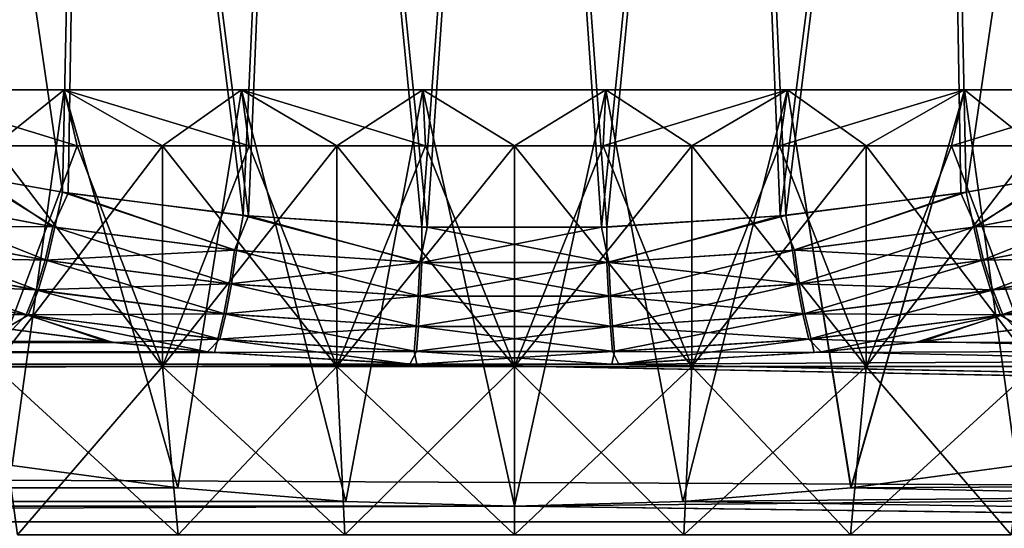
# Model space of a CAD drawing. Header units: metres. Extents: x -150 to 310, y -128 to 84.
# Tile 213 of 465: x 73.44 to 79.53, y 18.84 to 21.98. Entities that reach past the tile are written whole.
import ezdxf

# ---------------------------------------------------------------- set-up
doc = ezdxf.new("R2010")
doc.units = ezdxf.units.M
doc.layers.add('solid_26009703_SW0001', color=7, linetype='CONTINUOUS')
doc.layers.add('solid_26009703_SW0001_01', color=7, linetype='CONTINUOUS')

msp = doc.modelspace()

# ---------------------------------------------------------------- linework, layer by layer
at = {"layer": 'solid_26009703_SW0001'}
for points in [[(72.629524, 21.119738, -10.434084), (72.598495, 28.5, -10.284231), (73.868752, 28.5, -10.680607)], [(73.708313, 20.912683, 10.776716), (73.868752, 28.5, 10.680607), (72.598495, 28.5, 10.284231)], [(73.150566, 21.011908, 10.614797), (73.708313, 20.912683, 10.776716), (72.598495, 28.5, 10.284231)], [(73.185135, 21.005262, -10.625763), (72.629524, 21.119738, -10.434084), (73.868752, 28.5, -10.680607)], [(73.742584, 20.907211, -10.785636), (73.185135, 21.005262, -10.625763), (73.868752, 28.5, -10.680607)], [(73.708313, 20.912683, 10.776716), (74.823685, 20.769791, 11.008027), (73.868752, 28.5, 10.680607)], [(74.857719, 20.766529, -11.013214), (73.742584, 20.907211, -10.785636), (73.868752, 28.5, -10.680607)], [(74.857719, 20.766529, -11.013214), (73.868752, 28.5, -10.680607), (75.173782, 28.5, -10.919111)], [(74.823685, 20.769791, 11.008027), (75.173782, 28.5, 10.919111), (73.868752, 28.5, 10.680607)], [(74.823685, 20.769791, 11.008027), (75.927635, 20.697636, 11.121472), (75.173782, 28.5, 10.919111)], [(75.961647, 20.696554, -11.123189), (74.857719, 20.766529, -11.013214), (75.173782, 28.5, -10.919111)], [(75.961647, 20.696554, -11.123189), (75.173782, 28.5, -10.919111), (76.5, 28.5, -11)], [(75.927635, 20.697636, 11.121472), (76.5, 28.5, 11), (75.173782, 28.5, 10.919111)], [(75.927635, 20.697636, 11.121472), (77.038002, 20.696533, 11.123206), (76.5, 28.5, 11)], [(77.072014, 20.69763, -11.12149), (75.961647, 20.696554, -11.123189), (76.5, 28.5, -11)], [(77.072014, 20.69763, -11.12149), (76.5, 28.5, -11), (77.826218, 28.5, -10.919111)], [(77.038002, 20.696533, 11.123206), (77.826218, 28.5, 10.919111), (76.5, 28.5, 11)], [(77.038002, 20.696533, 11.123206), (78.141937, 20.766483, 11.013266), (77.826218, 28.5, 10.919111)], [(78.175972, 20.76976, -11.00808), (77.072014, 20.69763, -11.12149), (77.826218, 28.5, -10.919111)], [(78.175972, 20.76976, -11.00808), (77.826218, 28.5, -10.919111), (79.131248, 28.5, -10.680607)], [(78.141937, 20.766483, 11.013266), (79.131248, 28.5, 10.680607), (77.826218, 28.5, 10.919111)], [(78.141937, 20.766483, 11.013266), (79.257072, 20.907143, 10.785726), (79.131248, 28.5, 10.680607)], [(79.291359, 20.912632, -10.776803), (78.175972, 20.76976, -11.00808), (79.131248, 28.5, -10.680607)], [(80.370117, 21.11965, 10.434218), (80.401505, 28.5, 10.284231), (79.131248, 28.5, 10.680607)], [(79.814514, 21.005184, 10.625875), (80.370117, 21.11965, 10.434218), (79.131248, 28.5, 10.680607)], [(79.257072, 20.907143, 10.785726), (79.814514, 21.005184, 10.625875), (79.131248, 28.5, 10.680607)], [(72.667984, 21.54641, -8.143443), (73.398445, 19.225494, -8.44869), (73.718849, 21.54641, -8.559508)], [(73.718849, 21.54641, 8.559508), (73.398125, 19.225546, 8.448572), (72.667984, 21.54641, 8.143443)], [(72.667984, 21.54641, -8.143443), (73.718849, 21.54641, -8.559508), (73.285461, 21.200001, -7.760588)], [(72.667984, 21.54641, 8.143443), (73.285461, 21.200001, 7.760588), (73.799911, 21.200001, 7.954213)], [(73.718849, 21.54641, 8.559508), (72.667984, 21.54641, 8.143443), (73.799911, 21.200001, 7.954213)], [(73.718849, 21.54641, -8.559508), (73.799911, 21.200001, -7.954213), (73.285461, 21.200001, -7.760588)], [(73.718849, 21.54641, 8.559508), (74.420341, 19.087309, 8.756406), (73.398125, 19.225546, 8.448572)], [(73.718849, 21.54641, -8.559508), (73.398445, 19.225494, -8.44869), (74.420731, 19.087267, -8.756497)], [(73.718849, 21.54641, -8.559508), (74.420731, 19.087267, -8.756497), (74.813568, 21.54641, -8.840586)], [(74.813568, 21.54641, 8.840586), (74.420341, 19.087309, 8.756406), (73.718849, 21.54641, 8.559508)], [(73.718849, 21.54641, -8.559508), (74.32592, 21.200001, -8.113777), (73.799911, 21.200001, -7.954213)], [(73.718849, 21.54641, -8.559508), (74.813568, 21.54641, -8.840586), (74.32592, 21.200001, -8.113777)], [(73.718849, 21.54641, 8.559508), (73.799911, 21.200001, 7.954213), (74.32592, 21.200001, 8.113777)], [(73.718849, 21.54641, 8.559508), (74.32592, 21.200001, 8.113777), (74.861244, 21.200001, 8.238596)], [(74.813568, 21.54641, 8.840586), (73.718849, 21.54641, 8.559508), (74.861244, 21.200001, 8.238596)], [(74.813568, 21.54641, -8.840586), (74.861244, 21.200001, -8.238596), (74.32592, 21.200001, -8.113777)], [(74.813568, 21.54641, 8.840586), (75.458519, 19.002228, 8.939537), (74.420341, 19.087309, 8.756406)], [(74.813568, 21.54641, -8.840586), (74.420731, 19.087267, -8.756497), (75.458977, 19.002203, -8.93959)], [(74.813568, 21.54641, -8.840586), (75.458977, 19.002203, -8.93959), (75.934883, 21.54641, -8.982241)], [(75.934883, 21.54641, 8.982241), (75.458519, 19.002228, 8.939537), (74.813568, 21.54641, 8.840586)], [(74.813568, 21.54641, -8.840586), (75.40358, 21.200001, -8.328136), (74.861244, 21.200001, -8.238596)], [(74.813568, 21.54641, -8.840586), (75.934883, 21.54641, -8.982241), (75.40358, 21.200001, -8.328136)], [(74.813568, 21.54641, 8.840586), (74.861244, 21.200001, 8.238596), (75.40358, 21.200001, 8.328136)], [(74.813568, 21.54641, 8.840586), (75.40358, 21.200001, 8.328136), (75.950615, 21.200001, 8.382015)], [(75.934883, 21.54641, 8.982241), (74.813568, 21.54641, 8.840586), (75.950615, 21.200001, 8.382015)], [(75.934883, 21.54641, -8.982241), (75.950615, 21.200001, -8.382015), (75.40358, 21.200001, -8.328136)], [(75.934883, 21.54641, 8.982241), (76.499779, 18.973419, 9.000521), (75.458519, 19.002228, 8.939537)], [(75.934883, 21.54641, -8.982241), (75.458977, 19.002203, -8.93959), (76.500267, 18.973419, -9.000519)], [(75.934883, 21.54641, -8.982241), (76.500267, 18.973419, -9.000519), (77.065117, 21.54641, -8.982241)], [(77.065117, 21.54641, 8.982241), (76.499779, 18.973419, 9.000521), (75.934883, 21.54641, 8.982241)], [(75.934883, 21.54641, -8.982241), (76.5, 21.200001, -8.4), (75.950615, 21.200001, -8.382015)], [(75.934883, 21.54641, -8.982241), (77.065117, 21.54641, -8.982241), (76.5, 21.200001, -8.4)], [(75.934883, 21.54641, 8.982241), (75.950615, 21.200001, 8.382015), (76.5, 21.200001, 8.4)], [(77.065117, 21.54641, 8.982241), (75.934883, 21.54641, 8.982241), (76.5, 21.200001, 8.4)], [(77.065117, 21.54641, 8.982241), (77.541046, 19.002205, 8.939588), (76.499779, 18.973419, 9.000521)], [(77.065117, 21.54641, -8.982241), (77.049385, 21.200001, -8.382015), (76.5, 21.200001, -8.4)], [(77.065117, 21.54641, 8.982241), (76.5, 21.200001, 8.4), (77.049385, 21.200001, 8.382015)], [(77.065117, 21.54641, -8.982241), (76.500267, 18.973419, -9.000519), (77.541542, 19.002232, -8.939529)], [(78.186432, 21.54641, -8.840586), (77.59642, 21.200001, -8.328136), (77.049385, 21.200001, -8.382015)], [(77.065117, 21.54641, -8.982241), (78.186432, 21.54641, -8.840586), (77.049385, 21.200001, -8.382015)], [(77.065117, 21.54641, 8.982241), (77.049385, 21.200001, 8.382015), (77.59642, 21.200001, 8.328136)], [(77.065117, 21.54641, -8.982241), (77.541542, 19.002232, -8.939529), (78.186432, 21.54641, -8.840586)], [(78.186432, 21.54641, 8.840586), (77.541046, 19.002205, 8.939588), (77.065117, 21.54641, 8.982241)], [(78.186432, 21.54641, 8.840586), (77.065117, 21.54641, 8.982241), (77.59642, 21.200001, 8.328136)], [(78.186432, 21.54641, 8.840586), (78.579277, 19.087269, 8.756495), (77.541046, 19.002205, 8.939588)], [(78.186432, 21.54641, -8.840586), (77.541542, 19.002232, -8.939529), (78.579727, 19.087317, -8.756391)], [(78.186432, 21.54641, -8.840586), (78.138756, 21.200001, -8.238596), (77.59642, 21.200001, -8.328136)], [(78.186432, 21.54641, 8.840586), (77.59642, 21.200001, 8.328136), (78.138756, 21.200001, 8.238596)], [(79.281151, 21.54641, -8.559508), (78.67408, 21.200001, -8.113777), (78.138756, 21.200001, -8.238596)], [(78.186432, 21.54641, -8.840586), (79.281151, 21.54641, -8.559508), (78.138756, 21.200001, -8.238596)], [(78.186432, 21.54641, 8.840586), (78.138756, 21.200001, 8.238596), (78.67408, 21.200001, 8.113777)], [(78.186432, 21.54641, -8.840586), (78.579727, 19.087317, -8.756391), (79.281151, 21.54641, -8.559508)], [(79.281151, 21.54641, 8.559508), (78.579277, 19.087269, 8.756495), (78.186432, 21.54641, 8.840586)], [(79.281151, 21.54641, 8.559508), (78.186432, 21.54641, 8.840586), (78.67408, 21.200001, 8.113777)], [(79.281151, 21.54641, 8.559508), (79.601555, 19.225494, 8.44869), (78.579277, 19.087269, 8.756495)], [(79.281151, 21.54641, -8.559508), (78.579727, 19.087317, -8.756391), (79.601929, 19.225555, -8.448551)], [(79.281151, 21.54641, -8.559508), (79.200089, 21.200001, -7.954213), (78.67408, 21.200001, -8.113777)], [(79.281151, 21.54641, 8.559508), (78.67408, 21.200001, 8.113777), (79.200089, 21.200001, 7.954213)], [(80.332016, 21.54641, -8.143443), (79.714539, 21.200001, -7.760588), (79.200089, 21.200001, -7.954213)], [(79.281151, 21.54641, -8.559508), (80.332016, 21.54641, -8.143443), (79.200089, 21.200001, -7.954213)], [(79.281151, 21.54641, 8.559508), (79.200089, 21.200001, 7.954213), (79.714539, 21.200001, 7.760588)], [(80.332016, 21.54641, 8.143443), (79.601555, 19.225494, 8.44869), (79.281151, 21.54641, 8.559508)], [(80.332016, 21.54641, 8.143443), (79.281151, 21.54641, 8.559508), (79.714539, 21.200001, 7.760588)], [(74.32592, 21.200001, -8.113777), (74.32592, 19.836365, -8.113777), (73.285461, 19.836365, -7.760588)], [(73.799911, 21.200001, -7.954213), (74.32592, 21.200001, -8.113777), (73.285461, 19.836365, -7.760588)], [(73.285461, 21.200001, -7.760588), (73.799911, 21.200001, -7.954213), (73.285461, 19.836365, -7.760588)], [(74.32592, 19.836365, 8.113777), (73.799911, 21.200001, 7.954213), (73.285461, 21.200001, 7.760588)], [(73.285461, 19.836365, 7.760588), (74.32592, 19.836365, 8.113777), (73.285461, 21.200001, 7.760588)], [(74.32592, 19.836365, 8.113777), (74.32592, 21.200001, 8.113777), (73.799911, 21.200001, 7.954213)], [(75.40358, 21.200001, -8.328136), (75.40358, 19.836365, -8.328136), (74.32592, 19.836365, -8.113777)], [(74.861244, 21.200001, -8.238596), (75.40358, 21.200001, -8.328136), (74.32592, 19.836365, -8.113777)], [(74.32592, 21.200001, -8.113777), (74.861244, 21.200001, -8.238596), (74.32592, 19.836365, -8.113777)], [(75.40358, 19.836365, 8.328136), (74.861244, 21.200001, 8.238596), (74.32592, 21.200001, 8.113777)], [(74.32592, 19.836365, 8.113777), (75.40358, 19.836365, 8.328136), (74.32592, 21.200001, 8.113777)], [(75.40358, 19.836365, 8.328136), (75.40358, 21.200001, 8.328136), (74.861244, 21.200001, 8.238596)], [(76.5, 21.200001, -8.4), (76.5, 19.836365, -8.4), (75.40358, 19.836365, -8.328136)], [(75.950615, 21.200001, -8.382015), (76.5, 21.200001, -8.4), (75.40358, 19.836365, -8.328136)], [(75.40358, 21.200001, -8.328136), (75.950615, 21.200001, -8.382015), (75.40358, 19.836365, -8.328136)], [(76.5, 19.836365, 8.4), (75.950615, 21.200001, 8.382015), (75.40358, 21.200001, 8.328136)], [(75.40358, 19.836365, 8.328136), (76.5, 19.836365, 8.4), (75.40358, 21.200001, 8.328136)], [(76.5, 19.836365, 8.4), (76.5, 21.200001, 8.4), (75.950615, 21.200001, 8.382015)], [(77.59642, 21.200001, -8.328136), (77.59642, 19.836365, -8.328136), (76.5, 19.836365, -8.4)], [(77.049385, 21.200001, -8.382015), (77.59642, 21.200001, -8.328136), (76.5, 19.836365, -8.4)], [(76.5, 21.200001, -8.4), (77.049385, 21.200001, -8.382015), (76.5, 19.836365, -8.4)], [(77.59642, 19.836365, 8.328136), (77.049385, 21.200001, 8.382015), (76.5, 21.200001, 8.4)], [(76.5, 19.836365, 8.4), (77.59642, 19.836365, 8.328136), (76.5, 21.200001, 8.4)], [(77.59642, 19.836365, 8.328136), (77.59642, 21.200001, 8.328136), (77.049385, 21.200001, 8.382015)], [(78.67408, 21.200001, -8.113777), (78.67408, 19.836365, -8.113777), (77.59642, 19.836365, -8.328136)], [(78.138756, 21.200001, -8.238596), (78.67408, 21.200001, -8.113777), (77.59642, 19.836365, -8.328136)], [(77.59642, 21.200001, -8.328136), (78.138756, 21.200001, -8.238596), (77.59642, 19.836365, -8.328136)], [(78.67408, 19.836365, 8.113777), (78.138756, 21.200001, 8.238596), (77.59642, 21.200001, 8.328136)], [(77.59642, 19.836365, 8.328136), (78.67408, 19.836365, 8.113777), (77.59642, 21.200001, 8.328136)], [(78.67408, 19.836365, 8.113777), (78.67408, 21.200001, 8.113777), (78.138756, 21.200001, 8.238596)], [(79.714539, 21.200001, -7.760588), (79.714539, 19.836365, -7.760588), (78.67408, 19.836365, -8.113777)], [(79.200089, 21.200001, -7.954213), (79.714539, 21.200001, -7.760588), (78.67408, 19.836365, -8.113777)], [(78.67408, 21.200001, -8.113777), (79.200089, 21.200001, -7.954213), (78.67408, 19.836365, -8.113777)], [(79.714539, 19.836365, 7.760588), (79.200089, 21.200001, 7.954213), (78.67408, 21.200001, 8.113777)], [(78.67408, 19.836365, 8.113777), (79.714539, 19.836365, 7.760588), (78.67408, 21.200001, 8.113777)], [(79.714539, 19.836365, 7.760588), (79.714539, 21.200001, 7.760588), (79.200089, 21.200001, 7.954213)], [(72.567093, 20.905966, -10.44075), (73.185135, 21.005262, -10.625763), (73.649094, 20.699926, -10.790088)], [(73.661385, 20.697802, 10.793458), (73.150566, 21.011908, 10.614797), (72.579338, 20.903339, 10.445362)], [(73.661385, 20.697802, 10.793458), (73.708313, 20.912683, 10.776716), (73.150566, 21.011908, 10.614797)], [(73.649094, 20.699926, -10.790088), (73.185135, 21.005262, -10.625763), (73.742584, 20.907211, -10.785636)], [(79.351036, 20.699947, 10.790052), (79.814514, 21.005184, 10.625875), (79.257072, 20.907143, 10.785726)], [(79.338715, 20.697826, -10.793426), (79.291359, 20.912632, -10.776803), (79.849113, 21.011847, -10.614899)], [(80.433037, 20.906002, 10.440695), (79.814514, 21.005184, 10.625875), (79.351036, 20.699947, 10.790052)], [(72.567093, 20.905966, -10.44075), (73.649094, 20.699926, -10.790088), (72.504089, 20.70134, -10.498171)], [(72.579338, 20.903339, 10.445362), (72.516495, 20.69869, 10.502893), (73.613678, 20.491617, 10.859406)], [(73.661385, 20.697802, 10.793458), (72.579338, 20.903339, 10.445362), (73.613678, 20.491617, 10.859406)], [(73.649094, 20.699926, -10.790088), (73.742584, 20.907211, -10.785636), (74.770096, 20.554455, -11.028121)], [(74.782768, 20.553356, 11.030042), (73.708313, 20.912683, 10.776716), (73.661385, 20.697802, 10.793458)], [(74.782768, 20.553356, 11.030042), (74.823685, 20.769791, 11.008027), (73.708313, 20.912683, 10.776716)], [(74.770096, 20.554455, -11.028121), (73.742584, 20.907211, -10.785636), (74.857719, 20.766529, -11.013214)], [(78.230057, 20.554459, 11.028103), (79.257072, 20.907143, 10.785726), (78.141937, 20.766483, 11.013266)], [(78.217361, 20.553356, -11.030029), (78.175972, 20.76976, -11.00808), (79.291359, 20.912632, -10.776803)], [(78.217361, 20.553356, -11.030029), (79.291359, 20.912632, -10.776803), (79.338715, 20.697826, -10.793426)], [(79.351036, 20.699947, 10.790052), (79.257072, 20.907143, 10.785726), (78.230057, 20.554459, 11.028103)], [(79.338715, 20.697826, -10.793426), (80.420761, 20.903357, -10.445329), (79.386421, 20.491644, -10.859373)], [(80.420761, 20.903357, -10.445329), (80.483604, 20.698708, -10.502858), (79.386421, 20.491644, -10.859373)], [(74.770096, 20.554455, -11.028121), (74.857719, 20.766529, -11.013214), (75.916275, 20.479307, -11.148884)], [(75.928902, 20.478703, 11.149652), (74.823685, 20.769791, 11.008027), (74.782768, 20.553356, 11.030042)], [(75.928902, 20.478703, 11.149652), (75.927635, 20.697636, 11.121472), (74.823685, 20.769791, 11.008027)], [(75.916275, 20.479307, -11.148884), (74.857719, 20.766529, -11.013214), (75.961647, 20.696554, -11.123189)], [(77.083855, 20.479324, 11.14887), (78.141937, 20.766483, 11.013266), (77.038002, 20.696533, 11.123206)], [(77.071228, 20.478722, -11.149636), (77.072014, 20.69763, -11.12149), (78.175972, 20.76976, -11.00808)], [(77.071228, 20.478722, -11.149636), (78.175972, 20.76976, -11.00808), (78.217361, 20.553356, -11.030029)], [(78.230057, 20.554459, 11.028103), (78.141937, 20.766483, 11.013266), (77.083855, 20.479324, 11.14887)], [(72.504089, 20.70134, -10.498171), (73.601219, 20.493763, -10.855954), (72.429382, 20.518175, -10.598219)], [(72.516495, 20.69869, 10.502893), (72.441994, 20.515509, 10.603061), (73.55777, 20.307055, 10.96871)], [(73.649094, 20.699926, -10.790088), (73.601219, 20.493763, -10.855954), (72.504089, 20.70134, -10.498171)], [(73.613678, 20.491617, 10.859406), (72.516495, 20.69869, 10.502893), (73.55777, 20.307055, 10.96871)], [(73.649094, 20.699926, -10.790088), (74.770096, 20.554455, -11.028121), (73.601219, 20.493763, -10.855954)], [(73.661385, 20.697802, 10.793458), (73.613678, 20.491617, 10.859406), (74.752945, 20.3459, 11.102198)], [(74.782768, 20.553356, 11.030042), (73.661385, 20.697802, 10.793458), (74.752945, 20.3459, 11.102198)], [(75.916275, 20.479307, -11.148884), (75.961647, 20.696554, -11.123189), (77.071228, 20.478722, -11.149636)], [(75.928902, 20.478703, 11.149652), (77.038002, 20.696533, 11.123206), (75.927635, 20.697636, 11.121472)], [(77.083855, 20.479324, 11.14887), (77.038002, 20.696533, 11.123206), (75.928902, 20.478703, 11.149652)], [(77.071228, 20.478722, -11.149636), (75.961647, 20.696554, -11.123189), (77.072014, 20.69763, -11.12149)], [(78.217361, 20.553356, -11.030029), (79.338715, 20.697826, -10.793426), (78.247185, 20.345898, -11.102184)], [(79.351036, 20.699947, 10.790052), (78.230057, 20.554459, 11.028103), (79.398918, 20.493784, 10.855919)], [(79.338715, 20.697826, -10.793426), (79.386421, 20.491644, -10.859373), (78.247185, 20.345898, -11.102184)], [(79.386421, 20.491644, -10.859373), (80.483604, 20.698708, -10.502858), (79.442329, 20.307079, -10.968677)], [(80.483604, 20.698708, -10.502858), (80.558105, 20.515526, -10.603024), (79.442329, 20.307079, -10.968677)], [(72.429382, 20.518175, -10.598219), (73.545097, 20.309217, -10.965172), (72.346649, 20.365477, -10.735977)], [(72.441994, 20.515509, 10.603061), (72.359497, 20.362793, 10.740943), (73.496407, 20.153179, 11.116)], [(73.601219, 20.493763, -10.855954), (73.545097, 20.309217, -10.965172), (72.429382, 20.518175, -10.598219)], [(73.55777, 20.307055, 10.96871), (72.441994, 20.515509, 10.603061), (73.496407, 20.153179, 11.116)], [(74.770096, 20.554455, -11.028121), (74.740059, 20.347, -11.100223), (73.601219, 20.493763, -10.855954)], [(74.770096, 20.554455, -11.028121), (75.916275, 20.479307, -11.148884), (74.740059, 20.347, -11.100223)], [(74.782768, 20.553356, 11.030042), (74.752945, 20.3459, 11.102198), (75.918808, 20.270517, 11.225103)], [(75.928902, 20.478703, 11.149652), (74.782768, 20.553356, 11.030042), (75.918808, 20.270517, 11.225103)], [(77.071228, 20.478722, -11.149636), (78.217361, 20.553356, -11.030029), (77.081329, 20.270536, -11.225088)], [(78.217361, 20.553356, -11.030029), (78.247185, 20.345898, -11.102184), (77.081329, 20.270536, -11.225088)], [(78.230057, 20.554459, 11.028103), (77.083855, 20.479324, 11.14887), (78.260101, 20.347004, 11.100204)], [(78.230057, 20.554459, 11.028103), (78.260101, 20.347004, 11.100204), (79.398918, 20.493784, 10.855919)], [(79.442329, 20.307079, -10.968677), (80.558105, 20.515526, -10.603024), (79.5037, 20.153206, -11.115966)], [(80.558105, 20.515526, -10.603024), (80.64061, 20.36281, -10.740906), (79.5037, 20.153206, -11.115966)], [(73.601219, 20.493763, -10.855954), (74.740059, 20.347, -11.100223), (73.545097, 20.309217, -10.965172)], [(73.613678, 20.491617, 10.859406), (73.55777, 20.307055, 10.96871), (74.718269, 20.160189, 11.218147)], [(74.752945, 20.3459, 11.102198), (73.613678, 20.491617, 10.859406), (74.718269, 20.160189, 11.218147)], [(75.916275, 20.479307, -11.148884), (75.90596, 20.271139, -11.224317), (74.740059, 20.347, -11.100223)], [(75.916275, 20.479307, -11.148884), (77.071228, 20.478722, -11.149636), (75.90596, 20.271139, -11.224317)], [(77.071228, 20.478722, -11.149636), (77.081329, 20.270536, -11.225088), (75.90596, 20.271139, -11.224317)], [(75.928902, 20.478703, 11.149652), (75.918808, 20.270517, 11.225103), (77.09417, 20.271158, 11.224301)], [(77.083855, 20.479324, 11.14887), (75.928902, 20.478703, 11.149652), (77.09417, 20.271158, 11.224301)], [(77.083855, 20.479324, 11.14887), (77.09417, 20.271158, 11.224301), (78.260101, 20.347004, 11.100204)], [(78.247185, 20.345898, -11.102184), (79.386421, 20.491644, -10.859373), (78.28186, 20.160187, -11.218134)], [(79.398918, 20.493784, 10.855919), (78.260101, 20.347004, 11.100204), (79.45504, 20.309238, 10.965136)], [(79.386421, 20.491644, -10.859373), (79.442329, 20.307079, -10.968677), (78.28186, 20.160187, -11.218134)], [(72.346649, 20.365477, -10.735977), (73.48349, 20.155359, -11.112371), (72.779282, 20.163963, -11.064113)], [(73.545097, 20.309217, -10.965172), (73.48349, 20.155359, -11.112371), (72.346649, 20.365477, -10.735977)], [(73.496407, 20.153179, 11.116), (72.359497, 20.362793, 10.740943), (73.355621, 20.072048, 11.23)], [(74.740059, 20.347, -11.100223), (74.705124, 20.161293, -11.216115), (73.545097, 20.309217, -10.965172)], [(74.740059, 20.347, -11.100223), (75.90596, 20.271139, -11.224317), (74.705124, 20.161293, -11.216115)], [(74.752945, 20.3459, 11.102198), (74.718269, 20.160189, 11.218147), (75.90712, 20.084152, 11.344554)], [(75.918808, 20.270517, 11.225103), (74.752945, 20.3459, 11.102198), (75.90712, 20.084152, 11.344554)], [(77.081329, 20.270536, -11.225088), (78.247185, 20.345898, -11.102184), (77.093018, 20.084173, -11.344538)], [(78.247185, 20.345898, -11.102184), (78.28186, 20.160187, -11.218134), (77.093018, 20.084173, -11.344538)], [(78.260101, 20.347004, 11.100204), (77.09417, 20.271158, 11.224301), (78.295044, 20.161297, 11.216095)], [(78.260101, 20.347004, 11.100204), (78.295044, 20.161297, 11.216095), (79.45504, 20.309238, 10.965136)], [(79.5037, 20.153206, -11.115966), (80.64061, 20.36281, -10.740906), (79.643982, 20.071987, -11.230107)], [(73.545097, 20.309217, -10.965172), (74.705124, 20.161293, -11.216115), (73.48349, 20.155359, -11.112371)], [(73.55777, 20.307055, 10.96871), (73.496407, 20.153179, 11.116), (74.680428, 20.005354, 11.372194)], [(74.718269, 20.160189, 11.218147), (73.55777, 20.307055, 10.96871), (74.680428, 20.005354, 11.372194)], [(75.90596, 20.271139, -11.224317), (75.89402, 20.084791, -11.343746), (74.705124, 20.161293, -11.216115)], [(75.90596, 20.271139, -11.224317), (77.081329, 20.270536, -11.225088), (75.89402, 20.084791, -11.343746)], [(77.081329, 20.270536, -11.225088), (77.093018, 20.084173, -11.344538), (75.89402, 20.084791, -11.343746)], [(75.918808, 20.270517, 11.225103), (75.90712, 20.084152, 11.344554), (77.106117, 20.08481, 11.343731)], [(77.09417, 20.271158, 11.224301), (75.918808, 20.270517, 11.225103), (77.106117, 20.08481, 11.343731)], [(77.09417, 20.271158, 11.224301), (77.106117, 20.08481, 11.343731), (78.295044, 20.161297, 11.216095)], [(78.28186, 20.160187, -11.218134), (79.442329, 20.307079, -10.968677), (78.319702, 20.005352, -11.37218)], [(79.45504, 20.309238, 10.965136), (78.295044, 20.161297, 11.216095), (79.516647, 20.155378, 11.112334)], [(79.442329, 20.307079, -10.968677), (79.5037, 20.153206, -11.115966), (78.319702, 20.005352, -11.37218)], [(73.48349, 20.155359, -11.112371), (73.398643, 20.065901, -11.24098), (72.779282, 20.163963, -11.064113)], [(73.496407, 20.153179, 11.116), (73.355621, 20.072048, 11.23), (73.979317, 19.990421, 11.374667)], [(73.48349, 20.155359, -11.112371), (74.022224, 19.985487, -11.383333), (73.398643, 20.065901, -11.24098)], [(74.705124, 20.161293, -11.216115), (74.667007, 20.006458, -11.370104), (73.48349, 20.155359, -11.112371)], [(73.48349, 20.155359, -11.112371), (74.667007, 20.006458, -11.370104), (74.022224, 19.985487, -11.383333)], [(73.496407, 20.153179, 11.116), (73.979317, 19.990421, 11.374667), (74.605087, 19.92654, 11.48621)], [(74.680428, 20.005354, 11.372194), (73.496407, 20.153179, 11.116), (74.605087, 19.92654, 11.48621)], [(74.705124, 20.161293, -11.216115), (75.89402, 20.084791, -11.343746), (74.667007, 20.006458, -11.370104)], [(74.718269, 20.160189, 11.218147), (74.680428, 20.005354, 11.372194), (75.894409, 19.928766, 11.502132)], [(75.90712, 20.084152, 11.344554), (74.718269, 20.160189, 11.218147), (75.894409, 19.928766, 11.502132)], [(77.093018, 20.084173, -11.344538), (78.28186, 20.160187, -11.218134), (77.105736, 19.928787, -11.502116)], [(78.28186, 20.160187, -11.218134), (78.319702, 20.005352, -11.37218), (77.105736, 19.928787, -11.502116)], [(78.295044, 20.161297, 11.216095), (77.106117, 20.08481, 11.343731), (78.33316, 20.006462, 11.370083)], [(78.295044, 20.161297, 11.216095), (78.33316, 20.006462, 11.370083), (79.516647, 20.155378, 11.112334)], [(78.319702, 20.005352, -11.37218), (79.5037, 20.153206, -11.115966), (78.394501, 19.926498, -11.48628)], [(79.516647, 20.155378, 11.112334), (78.33316, 20.006462, 11.370083), (78.977341, 19.985449, 11.383403)], [(79.5037, 20.153206, -11.115966), (79.020279, 19.99037, -11.374756), (78.394501, 19.926498, -11.48628)], [(79.516647, 20.155378, 11.112334), (78.977341, 19.985449, 11.383403), (79.600922, 20.065847, 11.241076)], [(79.5037, 20.153206, -11.115966), (79.643982, 20.071987, -11.230107), (79.020279, 19.99037, -11.374756)], [(75.89402, 20.084791, -11.343746), (75.881027, 19.92942, -11.501303), (74.667007, 20.006458, -11.370104)], [(75.89402, 20.084791, -11.343746), (77.093018, 20.084173, -11.344538), (75.881027, 19.92942, -11.501303)], [(77.093018, 20.084173, -11.344538), (77.105736, 19.928787, -11.502116), (75.881027, 19.92942, -11.501303)], [(75.90712, 20.084152, 11.344554), (75.894409, 19.928766, 11.502132), (77.119118, 19.929441, 11.501287)], [(77.106117, 20.08481, 11.343731), (75.90712, 20.084152, 11.344554), (77.119118, 19.929441, 11.501287)], [(127.5, 20.109972, 11.161945), (78.351746, 19.922819, 11.492663), (77.102623, 19.850832, 11.616559)], [(127.5, 18.87756, 13.139169), (127.5, 20.109972, 11.161945), (77.102623, 19.850832, 11.616559)], [(77.106117, 20.08481, 11.343731), (77.119118, 19.929441, 11.501287), (78.33316, 20.006462, 11.370083)], [(127.5, 20.109972, 11.161945), (78.977341, 19.985449, 11.383403), (78.351746, 19.922819, 11.492663)], [(127.5, 20.109972, 11.161945), (79.600922, 20.065847, 11.241076), (78.977341, 19.985449, 11.383403)], [(73.979317, 19.990421, 11.374667), (-73.399078, 20.065847, 11.241076), (-74.022659, 19.985449, 11.383403)], [(-73.979721, 19.99037, -11.374756), (73.398643, 20.065901, -11.24098), (74.022224, 19.985487, -11.383333)], [(73.979317, 19.990421, 11.374667), (73.355621, 20.072048, 11.23), (-73.399078, 20.065847, 11.241076)], [(74.605087, 19.92654, 11.48621), (-74.022659, 19.985449, 11.383403), (-74.648254, 19.922819, 11.492663)], [(-74.605499, 19.926498, -11.48628), (-73.979721, 19.99037, -11.374756), (74.022224, 19.985487, -11.383333)], [(-74.605499, 19.926498, -11.48628), (74.022224, 19.985487, -11.383333), (74.64782, 19.922844, -11.49262)], [(74.605087, 19.92654, 11.48621), (73.979317, 19.990421, 11.374667), (-74.022659, 19.985449, 11.383403)], [(74.667007, 20.006458, -11.370104), (74.64782, 19.922844, -11.49262), (74.022224, 19.985487, -11.383333)], [(74.680428, 20.005354, 11.372194), (74.605087, 19.92654, 11.48621), (75.854378, 19.852051, 11.614476)], [(74.667007, 20.006458, -11.370104), (75.881027, 19.92942, -11.501303), (74.64782, 19.922844, -11.49262)], [(75.894409, 19.928766, 11.502132), (74.680428, 20.005354, 11.372194), (75.854378, 19.852051, 11.614476)], [(77.105736, 19.928787, -11.502116), (78.319702, 20.005352, -11.37218), (77.145203, 19.852032, -11.614511)], [(78.33316, 20.006462, 11.370083), (77.119118, 19.929441, 11.501287), (78.351746, 19.922819, 11.492663)], [(78.319702, 20.005352, -11.37218), (78.394501, 19.926498, -11.48628), (77.145203, 19.852032, -11.614511)], [(78.33316, 20.006462, 11.370083), (78.351746, 19.922819, 11.492663), (78.977341, 19.985449, 11.383403)], [(75.854378, 19.852051, 11.614476), (-74.648254, 19.922819, 11.492663), (-75.897377, 19.850832, 11.616559)], [(-75.854797, 19.852032, -11.614511), (-74.605499, 19.926498, -11.48628), (74.64782, 19.922844, -11.49262)], [(-75.854797, 19.852032, -11.614511), (74.64782, 19.922844, -11.49262), (75.89695, 19.850834, -11.616558)], [(75.854378, 19.852051, 11.614476), (74.605087, 19.92654, 11.48621), (-74.648254, 19.922819, 11.492663)], [(75.881027, 19.92942, -11.501303), (75.89695, 19.850834, -11.616558), (74.64782, 19.922844, -11.49262)], [(75.894409, 19.928766, 11.502132), (75.854378, 19.852051, 11.614476), (77.102623, 19.850832, 11.616559)], [(75.881027, 19.92942, -11.501303), (77.105736, 19.928787, -11.502116), (75.89695, 19.850834, -11.616558)], [(77.119118, 19.929441, 11.501287), (75.894409, 19.928766, 11.502132), (77.102623, 19.850832, 11.616559)], [(77.105736, 19.928787, -11.502116), (77.145203, 19.852032, -11.614511), (75.89695, 19.850834, -11.616558)], [(77.119118, 19.929441, 11.501287), (77.102623, 19.850832, 11.616559), (78.351746, 19.922819, 11.492663)], [(77.102623, 19.850832, 11.616559), (-75.897377, 19.850832, 11.616559), (-127.5, 18.87756, 13.139169)], [(127.5, 18.87756, 13.139169), (77.102623, 19.850832, 11.616559), (-127.5, 18.87756, 13.139169)], [(-77.10305, 19.850834, -11.616558), (-75.854797, 19.852032, -11.614511), (75.89695, 19.850834, -11.616558)], [(77.102623, 19.850832, 11.616559), (75.854378, 19.852051, 11.614476), (-75.897377, 19.850832, 11.616559)], [(73.430168, 18.797394, -7.411217), (73.285461, 19.836365, -7.760588), (74.32592, 19.836365, -8.113777)], [(74.42379, 18.797394, 7.748507), (74.32592, 19.836365, 8.113777), (73.285461, 19.836365, 7.760588)], [(73.430168, 18.797394, 7.411217), (74.42379, 18.797394, 7.748507), (73.285461, 19.836365, 7.760588)], [(74.42379, 18.797394, -7.748507), (73.430168, 18.797394, -7.411217), (74.32592, 19.836365, -8.113777)], [(74.42379, 18.797394, -7.748507), (74.32592, 19.836365, -8.113777), (75.40358, 19.836365, -8.328136)], [(75.452934, 18.797394, 7.953217), (75.40358, 19.836365, 8.328136), (74.32592, 19.836365, 8.113777)], [(74.42379, 18.797394, 7.748507), (75.452934, 18.797394, 7.953217), (74.32592, 19.836365, 8.113777)], [(75.452934, 18.797394, -7.953217), (74.42379, 18.797394, -7.748507), (75.40358, 19.836365, -8.328136)], [(75.452934, 18.797394, -7.953217), (75.40358, 19.836365, -8.328136), (76.5, 19.836365, -8.4)], [(76.5, 18.797394, 8.021846), (76.5, 19.836365, 8.4), (75.40358, 19.836365, 8.328136)], [(75.452934, 18.797394, 7.953217), (76.5, 18.797394, 8.021846), (75.40358, 19.836365, 8.328136)], [(76.5, 18.797394, -8.021846), (75.452934, 18.797394, -7.953217), (76.5, 19.836365, -8.4)], [(76.5, 18.797394, -8.021846), (76.5, 19.836365, -8.4), (77.59642, 19.836365, -8.328136)], [(77.547066, 18.797394, -7.953217), (76.5, 18.797394, -8.021846), (77.59642, 19.836365, -8.328136)], [(77.547066, 18.797394, 7.953217), (77.59642, 19.836365, 8.328136), (76.5, 19.836365, 8.4)], [(76.5, 18.797394, 8.021846), (77.547066, 18.797394, 7.953217), (76.5, 19.836365, 8.4)], [(77.547066, 18.797394, -7.953217), (77.59642, 19.836365, -8.328136), (78.67408, 19.836365, -8.113777)], [(78.57621, 18.797394, -7.748507), (77.547066, 18.797394, -7.953217), (78.67408, 19.836365, -8.113777)], [(77.547066, 18.797394, 7.953217), (78.57621, 18.797394, 7.748507), (77.59642, 19.836365, 8.328136)], [(78.57621, 18.797394, 7.748507), (78.67408, 19.836365, 8.113777), (77.59642, 19.836365, 8.328136)], [(78.57621, 18.797394, -7.748507), (78.67408, 19.836365, -8.113777), (79.714539, 19.836365, -7.760588)], [(79.569832, 18.797394, -7.411217), (78.57621, 18.797394, -7.748507), (79.714539, 19.836365, -7.760588)], [(78.57621, 18.797394, 7.748507), (79.569832, 18.797394, 7.411217), (78.67408, 19.836365, 8.113777)], [(79.569832, 18.797394, 7.411217), (79.714539, 19.836365, 7.760588), (78.67408, 19.836365, 8.113777)], [(-74.420723, 19.087269, 8.756495), (-73.398445, 19.225494, 8.44869), (74.420341, 19.087309, 8.756406)], [(74.420731, 19.087267, -8.756497), (73.398445, 19.225494, -8.44869), (-74.420273, 19.087317, -8.756391)], [(-73.398445, 19.225494, 8.44869), (73.398125, 19.225546, 8.448572), (74.420341, 19.087309, 8.756406)], [(97.199997, 19.184454, 8.54147), (78.579277, 19.087269, 8.756495), (79.601555, 19.225494, 8.44869)], [(97.199997, 19.184454, -8.54147), (79.601929, 19.225555, -8.448551), (78.579727, 19.087317, -8.756391)], [(97.199997, 19.184454, -8.54147), (77.541542, 19.002232, -8.939529), (76.500267, 18.973419, -9.000519)], [(97.199997, 18.711138, -9.5338), (97.199997, 19.184454, -8.54147), (76.500267, 18.973419, -9.000519)], [(97.199997, 19.184454, -8.54147), (78.579727, 19.087317, -8.756391), (77.541542, 19.002232, -8.939529)], [(97.199997, 19.184454, 8.54147), (97.199997, 18.711138, 9.5338), (78.579277, 19.087269, 8.756495)], [(-75.458954, 19.002205, 8.939588), (-74.420723, 19.087269, 8.756495), (75.458519, 19.002228, 8.939537)], [(74.420731, 19.087267, -8.756497), (-74.420273, 19.087317, -8.756391), (-75.458458, 19.002232, -8.939529)], [(75.458977, 19.002203, -8.93959), (74.420731, 19.087267, -8.756497), (-75.458458, 19.002232, -8.939529)], [(-74.420723, 19.087269, 8.756495), (74.420341, 19.087309, 8.756406), (75.458519, 19.002228, 8.939537)], [(97.199997, 18.711138, 9.5338), (77.541046, 19.002205, 8.939588), (78.579277, 19.087269, 8.756495)], [(-76.500221, 18.973419, 9.000521), (-75.458954, 19.002205, 8.939588), (76.499779, 18.973419, 9.000521)], [(75.458977, 19.002203, -8.93959), (-75.458458, 19.002232, -8.939529), (-76.499733, 18.973419, -9.000519)], [(76.500267, 18.973419, -9.000519), (75.458977, 19.002203, -8.93959), (-76.499733, 18.973419, -9.000519)], [(-75.458954, 19.002205, 8.939588), (75.458519, 19.002228, 8.939537), (76.499779, 18.973419, 9.000521)], [(97.199997, 18.711138, 9.5338), (76.499779, 18.973419, 9.000521), (77.541046, 19.002205, 8.939588)], [(76.500267, 18.973419, -9.000519), (-76.499733, 18.973419, -9.000519), (-128, 18.185108, -10.501361)], [(97.199997, 18.711138, -9.5338), (76.500267, 18.973419, -9.000519), (-128, 18.185108, -10.501361)], [(97.199997, 18.711138, 9.5338), (-128, 18.185108, 10.501361), (-76.500221, 18.973419, 9.000521)], [(97.199997, 18.711138, 9.5338), (-76.500221, 18.973419, 9.000521), (76.499779, 18.973419, 9.000521)], [(127.5, 18.87756, 13.139169), (-127.5, 18.87756, 13.139169), (-127.5, 17.451437, 14.981567)], [(127.5, 17.451437, 14.981567), (127.5, 18.87756, 13.139169), (-127.5, 17.451437, 14.981567)]]:
    msp.add_3dface(points, dxfattribs=at)
at = {"layer": 'solid_26009703_SW0001_01'}
for points in [[(79.291359, 20.912632, -10.776803), (79.131248, 28.5, -10.680607), (80.401505, 28.5, -10.284231)], [(79.849113, 21.011847, -10.614899), (79.291359, 20.912632, -10.776803), (80.401505, 28.5, -10.284231)], [(79.281151, 21.54641, -8.559508), (79.601929, 19.225555, -8.448551), (80.332016, 21.54641, -8.143443)], [(79.338715, 20.697826, -10.793426), (79.849113, 21.011847, -10.614899), (80.420761, 20.903357, -10.445329)], [(80.433037, 20.906002, 10.440695), (79.351036, 20.699947, 10.790052), (80.496048, 20.701374, 10.498115)], [(79.351036, 20.699947, 10.790052), (79.398918, 20.493784, 10.855919), (80.496048, 20.701374, 10.498115)], [(80.496048, 20.701374, 10.498115), (79.398918, 20.493784, 10.855919), (80.570763, 20.518211, 10.598161)], [(79.398918, 20.493784, 10.855919), (79.45504, 20.309238, 10.965136), (80.570763, 20.518211, 10.598161)], [(80.570763, 20.518211, 10.598161), (79.45504, 20.309238, 10.965136), (80.653496, 20.365513, 10.735918)], [(79.45504, 20.309238, 10.965136), (79.516647, 20.155378, 11.112334), (80.653496, 20.365513, 10.735918)], [(80.653496, 20.365513, 10.735918), (79.516647, 20.155378, 11.112334), (80.220291, 20.163897, 11.064233)], [(79.516647, 20.155378, 11.112334), (79.600922, 20.065847, 11.241076), (80.220291, 20.163897, 11.064233)], [(79.020279, 19.99037, -11.374756), (79.643982, 20.071987, -11.230107), (127.5, 18.87756, -13.139169)], [(78.394501, 19.926498, -11.48628), (79.020279, 19.99037, -11.374756), (127.5, 18.87756, -13.139169)], [(77.145203, 19.852032, -11.614511), (78.394501, 19.926498, -11.48628), (127.5, 18.87756, -13.139169)], [(-127.5, 18.87756, -13.139169), (-77.10305, 19.850834, -11.616558), (127.5, 18.87756, -13.139169)], [(-77.10305, 19.850834, -11.616558), (75.89695, 19.850834, -11.616558), (127.5, 18.87756, -13.139169)], [(75.89695, 19.850834, -11.616558), (77.145203, 19.852032, -11.614511), (127.5, 18.87756, -13.139169)], [(-127.5, 18.87756, -13.139169), (127.5, 18.87756, -13.139169), (127.5, 17.451437, -14.981567)], [(-127.5, 17.451437, -14.981567), (-127.5, 18.87756, -13.139169), (127.5, 17.451437, -14.981567)]]:
    msp.add_3dface(points, dxfattribs=at)

doc.saveas('drawing.dxf')
